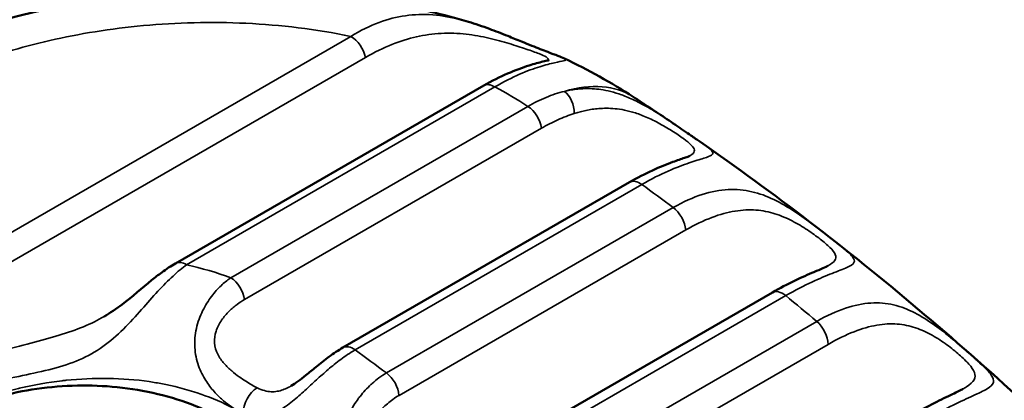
# Model space of a CAD drawing. Header units: millimetres. Extents: x 0 to 14369, y -869 to 2970.
# Tile 761 of 787: x 3843.73 to 3848.47, y 1916.6 to 1918.43. Entities that reach past the tile are written whole.
import ezdxf

# ---------------------------------------------------------------- set-up
doc = ezdxf.new("R2010")
doc.units = ezdxf.units.MM
doc.header["$LTSCALE"] = 10
doc.layers.add('Sichtbar (ISO)', color=7, linetype='Continuous', lineweight=50)
doc.layers.add('Sichtbar schmal (ISO)', color=7, linetype='Continuous', lineweight=35)

msp = doc.modelspace()

# ---------------------------------------------------------------- linework, layer by layer
at = {"layer": 'Sichtbar (ISO)'}
for p, q in [((3844.4832, 1917.2585), (3845.9653, 1918.1141)), ((3845.2875, 1916.8528), (3846.6663, 1917.6489)), ((3847.353, 1917.1183), (3845.9742, 1916.3222)), ((3848.2696, 1916.6543), (3848.2694, 1916.6542))]:
    msp.add_line(p, q, dxfattribs=at)
msp.add_ellipse((3846.1386, 1917.2215), major_axis=(0.5451, 0.8383), ratio=0.539871, start_param=0.000034, end_param=0.000047, dxfattribs=at)
for points, knots in [([(3842.7538, 1918.0678), (3843.0133, 1918.2176), (3843.3101, 1918.337), (3843.9246, 1918.5043), (3844.2485, 1918.5557), (3844.8897, 1918.5867), (3845.2146, 1918.5668), (3845.6483, 1918.486), (3845.7717, 1918.4565), (3845.892, 1918.4206)], [0.0000016, 0.0000016, 0.0000016, 0.0000016, 0.0994205, 0.0994205, 0.1958019, 0.1958019, 0.2920296, 0.2920296, 0.331125, 0.331125, 0.331125, 0.331125]), ([(3845.892, 1918.4206), (3845.9247, 1918.4108), (3845.9582, 1918.3995), (3846.0211, 1918.3763), (3846.0508, 1918.3646), (3846.1024, 1918.344), (3846.1247, 1918.3349), (3846.1635, 1918.3191), (3846.1805, 1918.3122), (3846.2243, 1918.2946), (3846.2506, 1918.2843), (3846.292, 1918.2685), (3846.3085, 1918.2624), (3846.3336, 1918.2528), (3846.3427, 1918.2492), (3846.3529, 1918.2444)], [0, 0, 0, 0, 0.01108616, 0.01108616, 0.02061416, 0.02061416, 0.02777834, 0.02777834, 0.03344393, 0.03344393, 0.04306933, 0.04306933, 0.05155938, 0.05155938, 0.05861666, 0.05861666, 0.05861666, 0.05861666]), ([(3845.9653, 1918.1141), (3846.0424, 1918.1586), (3846.1195, 1918.1912), (3846.2084, 1918.219), (3846.2313, 1918.225), (3846.2602, 1918.232), (3846.2691, 1918.234), (3846.2779, 1918.2362), (3846.28, 1918.2368), (3846.2802, 1918.2369), (3846.2802, 1918.2369), (3846.2802, 1918.2369)], [0, 0, 0, 0, 0.03187645, 0.03187645, 0.04439624, 0.04439624, 0.05134533, 0.05134533, 0.05524297, 0.05524297, 0.05534687, 0.05534687, 0.05534687, 0.05534687]), ([(3846.8866, 1917.9251), (3846.8731, 1917.9343), (3846.8596, 1917.9434), (3846.8326, 1917.9616), (3846.8191, 1917.9706), (3846.7921, 1917.9886), (3846.7785, 1917.9976), (3846.7515, 1918.0155), (3846.7379, 1918.0244), (3846.7108, 1918.0422), (3846.6973, 1918.0511), (3846.6837, 1918.0599)], [3.76482631, 3.76482631, 3.76482631, 3.76482631, 3.76959838, 3.76959838, 3.77437045, 3.77437045, 3.77914251, 3.77914251, 3.78391458, 3.78391458, 3.78868665, 3.78868665, 3.78868665, 3.78868665]), ([(3846.8881, 1917.9241), (3846.9141, 1917.9065), (3846.9392, 1917.8892), (3846.977, 1917.8632), (3846.9913, 1917.8534), (3847.0042, 1917.8445)], [0, 0, 0, 0, 0.0096929, 0.0096929, 0.01635865, 0.01635865, 0.01635865, 0.01635865]), ([(3849.546, 1915.605), (3849.3864, 1915.7782), (3849.2245, 1915.9472), (3848.8962, 1916.276), (3848.7299, 1916.4358), (3848.3935, 1916.7455), (3848.2234, 1916.8955), (3847.8799, 1917.1852), (3847.7065, 1917.3248), (3847.357, 1917.5931), (3847.1809, 1917.7219), (3847.0036, 1917.8449)], [3.4368341, 3.4368341, 3.4368341, 3.4368341, 3.4996718, 3.4996718, 3.5625094, 3.5625094, 3.625347, 3.625347, 3.6881846, 3.6881846, 3.7510223, 3.7510223, 3.7510223, 3.7510223]), ([(3846.6663, 1917.6489), (3846.7413, 1917.6922), (3846.8153, 1917.7248), (3846.8957, 1917.7543), (3846.9151, 1917.7608), (3846.9383, 1917.7688), (3846.9454, 1917.7713), (3846.9527, 1917.7741), (3846.9546, 1917.7749), (3846.9559, 1917.7755), (3846.9561, 1917.7756), (3846.9561, 1917.7756)], [0, 0, 0, 0, 0.03109112, 0.03109112, 0.04215075, 0.04215075, 0.04809061, 0.04809061, 0.05122467, 0.05122467, 0.05252387, 0.05252387, 0.05252387, 0.05252387]), ([(3844.139, 1917.0022), (3844.1691, 1917.0197), (3844.1982, 1917.0397), (3844.275, 1917.0984), (3844.322, 1917.1403), (3844.3841, 1917.1903), (3844.4003, 1917.2029), (3844.4387, 1917.2308), (3844.461, 1917.2456), (3844.4832, 1917.2585)], [0, 0, 0, 0, 0.01065283, 0.01065283, 0.02906053, 0.02906053, 0.03553935, 0.03553935, 0.0444647, 0.0444647, 0.0444647, 0.0444647]), ([(3847.353, 1917.1183), (3847.4263, 1917.1606), (3847.4979, 1917.1937), (3847.5691, 1917.2236), (3847.5837, 1917.2296), (3847.608, 1917.2399), (3847.618, 1917.2448), (3847.6205, 1917.2463)], [0, 0, 0, 0, 0.03052383, 0.03052383, 0.03936108, 0.03936108, 0.04864607, 0.04864607, 0.04864607, 0.04864607]), ([(3845.039, 1916.6688), (3845.0495, 1916.6748), (3845.0609, 1916.6825), (3845.0847, 1916.6998), (3845.0973, 1916.7097), (3845.1257, 1916.7327), (3845.1418, 1916.7462), (3845.1788, 1916.7766), (3845.2, 1916.7936), (3845.2433, 1916.8254), (3845.2656, 1916.8402), (3845.2875, 1916.8528)], [0, 0, 0, 0, 0.00467033, 0.00467033, 0.00956305, 0.00956305, 0.01575763, 0.01575763, 0.02400731, 0.02400731, 0.03277692, 0.03277692, 0.03277692, 0.03277692]), ([(3844.7938, 1916.459), (3844.7047, 1916.5206), (3844.5917, 1916.5744), (3844.3439, 1916.6475), (3844.2091, 1916.667), (3843.9565, 1916.6735), (3843.8218, 1916.6612), (3843.574, 1916.6048), (3843.4608, 1916.5607), (3843.3717, 1916.5093)], [-0.4541071, -0.4541071, -0.4541071, -0.4541071, -0.4161216, -0.4161216, -0.3781361, -0.3781361, -0.3403282, -0.3403282, -0.3025202, -0.3025202, -0.3025202, -0.3025202]), ([(3848.0279, 1916.53), (3848.0993, 1916.5713), (3848.1682, 1916.6047), (3848.2406, 1916.6392), (3848.2591, 1916.6482), (3848.2695, 1916.6542)], [0, 0, 0, 0, 0.02985926, 0.02985926, 0.04222354, 0.04222354, 0.04222354, 0.04222354])]:
    msp.add_open_spline(points, degree=3, knots=knots, dxfattribs=at)
for points in [[(3846.353, 1918.2444), (3846.4679, 1918.1898), (3846.5787, 1918.1282), (3846.6837, 1918.0599)], [(3846.8881, 1917.9241), (3846.8876, 1917.9244), (3846.8871, 1917.9248), (3846.8866, 1917.9251)]]:
    msp.add_open_spline(points, degree=3, dxfattribs=at)
at = {"layer": 'Sichtbar schmal (ISO)'}
for p, q in [((3845.3264, 1918.3506), (3843.277, 1917.1673)), ((3845.8214, 1918.3658), (3845.8214, 1918.3658)), ((3845.3962, 1918.2493), (3843.3468, 1917.0661)), ((3844.5364, 1917.2516), (3846.0184, 1918.1073)), ((3846.1778, 1918.0141), (3844.7496, 1917.1896)), ((3846.243, 1917.9091), (3844.8148, 1917.0846)), ((3845.3464, 1916.8421), (3846.7253, 1917.6382)), ((3845.4974, 1916.7311), (3846.8763, 1917.5272)), ((3845.5577, 1916.6231), (3846.9365, 1917.4191)), ((3847.4177, 1917.1031), (3846.0388, 1916.3071)), ((3846.1876, 1916.1832), (3847.5665, 1916.9792)), ((3844.1699, 1916.8858), (3844.1699, 1916.8858)), ((3846.2425, 1916.0728), (3847.6213, 1916.8688))]:
    msp.add_line(p, q, dxfattribs=at)
for centre, major_axis, ratio, start_param, end_param in [((3845.3278, 1918.2681), (-0.05, 0.0866), 0.57735, 4.183246, 5.517476), ((3846.0153, 1918.0275), (-0.05, 0.0866), 0.57735, 5.453238, 6.283142), ((3844.483, 1916.6588), (-2.3994, -0.3391), 0.715627, 3.832325, 3.921397), ((3846.1386, 1917.2215), (0.5451, 0.8384), 0.539871, 0.000013, 0.570024), ((3846.3318, 1917.9997), (-0.0226, 0.0974), 0.665199, 4.355878, 5.629183), ((3846.1734, 1917.9352), (-0.05, 0.0866), 0.57735, 4.101228, 5.435444), ((3846.7163, 1917.5623), (-0.05, 0.0866), 0.57735, 5.371204, 6.283185), ((3845.6442, 1908.4536), (-6.055, 10.4876), 0.57735, 5.353406, 5.371204), ((3846.8661, 1917.4523), (0.05, -0.0866), 0.57735, 0.877606, 2.211813), ((3844.5332, 1917.1719), (-0.05, 0.0866), 0.57735, 5.453254, 6.283239), ((3844.0481, 1916.2763), (1.5068, 0.0096), 0.683004, 1.082194, 1.236412), ((3844.7452, 1917.1106), (-0.05, 0.0866), 0.577348, 4.101226, 5.435451), ((3847.403, 1917.0317), (-0.05, 0.0866), 0.57735, 5.289174, 6.283185), ((3845.6442, 1908.4536), (-6.055, 10.4876), 0.57735, 5.271375, 5.289174), ((3847.5506, 1916.9088), (0.05, -0.0866), 0.57735, 0.795575, 2.129783), ((3845.3375, 1916.7662), (-0.05, 0.0866), 0.57735, 5.371204, 6.283188), ((3844.2654, 1907.6575), (6.055, -10.4876), 0.57735, 2.211813, 2.229612), ((3845.4872, 1916.6562), (0.05, -0.0866), 0.57735, 0.877606, 2.211813), ((3844.88, 1916.5756), (-0.0444, -0.0896), 0.613145, 3.889359, 5.442396)]:
    msp.add_ellipse(centre, major_axis=major_axis, ratio=ratio, start_param=start_param, end_param=end_param, dxfattribs=at)
for points, knots in [([(3843.1659, 1918.0626), (3843.2618, 1918.118), (3843.368, 1918.1683), (3843.4869, 1918.2134), (3843.6059, 1918.2586), (3843.7374, 1918.2987), (3843.8785, 1918.331), (3844.0196, 1918.3634), (3844.1701, 1918.388), (3844.3288, 1918.4026), (3844.4875, 1918.4172), (3844.6544, 1918.4216), (3844.8218, 1918.4137), (3844.9891, 1918.4059), (3845.1568, 1918.3857), (3845.3264, 1918.3506)], [0, 0, 0, 0, 0.2, 0.2, 0.2, 0.4, 0.4, 0.4, 0.6, 0.6, 0.6, 0.8, 0.8, 0.8, 1, 1, 1, 1]), ([(3845.892, 1918.4206), (3845.8801, 1918.4241), (3845.8681, 1918.4275), (3845.856, 1918.4307), (3845.8116, 1918.4422), (3845.7653, 1918.4508), (3845.7202, 1918.4544), (3845.675, 1918.458), (3845.631, 1918.4565), (3845.5885, 1918.4504), (3845.546, 1918.4443), (3845.505, 1918.4338), (3845.4617, 1918.4177), (3845.4183, 1918.4015), (3845.3726, 1918.3793), (3845.3264, 1918.3506)], [0.7151091, 0.7151091, 0.7151091, 0.7151091, 0.7333333, 0.7333333, 0.7333333, 0.8, 0.8, 0.8, 0.8666667, 0.8666667, 0.8666667, 0.9333333, 0.9333333, 0.9333333, 1, 1, 1, 1]), ([(3846.2727, 1918.2349), (3846.2741, 1918.2362), (3846.275, 1918.2375), (3846.2754, 1918.2389), (3846.2766, 1918.2429), (3846.2732, 1918.247), (3846.2655, 1918.2517), (3846.2578, 1918.2564), (3846.2458, 1918.2617), (3846.2297, 1918.268), (3846.2136, 1918.2743), (3846.1934, 1918.2816), (3846.1695, 1918.2897), (3846.1456, 1918.2978), (3846.118, 1918.3069), (3846.0876, 1918.316), (3846.0572, 1918.325), (3846.0241, 1918.3342), (3845.9895, 1918.3422), (3845.9549, 1918.3502), (3845.9187, 1918.3571), (3845.8802, 1918.3614), (3845.8418, 1918.3657), (3845.8011, 1918.3674), (3845.7608, 1918.3655), (3845.7205, 1918.3635), (3845.6805, 1918.3577), (3845.6414, 1918.3488), (3845.6024, 1918.34), (3845.5643, 1918.328), (3845.5239, 1918.3117), (3845.4834, 1918.2955), (3845.4405, 1918.2749), (3845.3962, 1918.2493)], [0.3116124, 0.3116124, 0.3116124, 0.3116124, 0.3333333, 0.3333333, 0.3333333, 0.4, 0.4, 0.4, 0.4666667, 0.4666667, 0.4666667, 0.5333333, 0.5333333, 0.5333333, 0.6, 0.6, 0.6, 0.6666667, 0.6666667, 0.6666667, 0.7333333, 0.7333333, 0.7333333, 0.8, 0.8, 0.8, 0.8666667, 0.8666667, 0.8666667, 0.9333333, 0.9333333, 0.9333333, 1, 1, 1, 1]), ([(3846.0184, 1918.1073), (3846.0614, 1918.1325), (3846.1012, 1918.1526), (3846.1373, 1918.1684), (3846.1734, 1918.1842), (3846.2058, 1918.1959), (3846.2341, 1918.2047), (3846.2623, 1918.2136), (3846.2865, 1918.2196), (3846.3058, 1918.2239), (3846.3252, 1918.2282), (3846.3397, 1918.231), (3846.3488, 1918.2332), (3846.3579, 1918.2355), (3846.3616, 1918.2374), (3846.3599, 1918.2399), (3846.359, 1918.2412), (3846.3566, 1918.2427), (3846.353, 1918.2444)], [0, 0, 0, 0, 0.0666667, 0.0666667, 0.0666667, 0.1333333, 0.1333333, 0.1333333, 0.2, 0.2, 0.2, 0.2666667, 0.2666667, 0.2666667, 0.3333333, 0.3333333, 0.3333333, 0.3671194, 0.3671194, 0.3671194, 0.3671194]), ([(3846.8866, 1917.9251), (3846.8661, 1917.939), (3846.8449, 1917.9532), (3846.8243, 1917.9665), (3846.7961, 1917.9848), (3846.7691, 1918.0012), (3846.7441, 1918.0153), (3846.719, 1918.0293), (3846.696, 1918.0409), (3846.6747, 1918.0505), (3846.6534, 1918.0601), (3846.6337, 1918.0678), (3846.6153, 1918.0739), (3846.5969, 1918.0801), (3846.5797, 1918.0848), (3846.5636, 1918.0884), (3846.5474, 1918.092), (3846.5323, 1918.0945), (3846.518, 1918.0963), (3846.5037, 1918.098), (3846.4903, 1918.0989), (3846.4776, 1918.0993), (3846.4648, 1918.0997), (3846.4528, 1918.0995), (3846.4415, 1918.0989), (3846.4301, 1918.0984), (3846.4193, 1918.0974), (3846.4091, 1918.0962), (3846.3988, 1918.0949), (3846.3891, 1918.0934), (3846.3799, 1918.0917), (3846.3706, 1918.09), (3846.3617, 1918.0881), (3846.3533, 1918.0861)], [0.4354526, 0.4354526, 0.4354526, 0.4354526, 0.4736842, 0.4736842, 0.4736842, 0.5263158, 0.5263158, 0.5263158, 0.5789474, 0.5789474, 0.5789474, 0.6315789, 0.6315789, 0.6315789, 0.6842105, 0.6842105, 0.6842105, 0.7368421, 0.7368421, 0.7368421, 0.7894737, 0.7894737, 0.7894737, 0.8421053, 0.8421053, 0.8421053, 0.8947368, 0.8947368, 0.8947368, 0.9473684, 0.9473684, 0.9473684, 1, 1, 1, 1]), ([(3846.3533, 1918.0861), (3846.3384, 1918.0826), (3846.3088, 1918.0742), (3846.2649, 1918.0579), (3846.2212, 1918.038), (3846.1922, 1918.0225), (3846.1778, 1918.0141)], [0.000001, 0.000001, 0.000001, 0.000001, 0.25, 0.5, 0.75, 1, 1, 1, 1]), ([(3846.9556, 1917.7754), (3846.9597, 1917.7778), (3846.9633, 1917.7802), (3846.9663, 1917.7825), (3846.9749, 1917.7894), (3846.9787, 1917.7961), (3846.9779, 1917.8035), (3846.977, 1917.8109), (3846.9717, 1917.819), (3846.9628, 1917.8281), (3846.9538, 1917.8372), (3846.9414, 1917.8473), (3846.9258, 1917.8588), (3846.9101, 1917.8702), (3846.8914, 1917.8829), (3846.8704, 1917.8961), (3846.8495, 1917.9093), (3846.8262, 1917.9229), (3846.8036, 1917.935), (3846.7811, 1917.9471), (3846.7591, 1917.9574), (3846.7385, 1917.9659), (3846.7179, 1917.9745), (3846.6987, 1917.9811), (3846.6808, 1917.9864), (3846.6628, 1917.9916), (3846.6461, 1917.9954), (3846.6304, 1917.9982), (3846.6146, 1918.0009), (3846.5998, 1918.0027), (3846.5858, 1918.0037), (3846.5719, 1918.0047), (3846.5587, 1918.005), (3846.5462, 1918.0048), (3846.5337, 1918.0045), (3846.5219, 1918.0038), (3846.5107, 1918.0027), (3846.4995, 1918.0017), (3846.4889, 1918.0002), (3846.4788, 1917.9986), (3846.4688, 1917.997), (3846.4592, 1917.9951), (3846.4501, 1917.9931), (3846.441, 1917.9911), (3846.4324, 1917.9889), (3846.4241, 1917.9867), (3846.4159, 1917.9845), (3846.408, 1917.9821), (3846.4004, 1917.9798)], [0.1924389, 0.1924389, 0.1924389, 0.1924389, 0.2105263, 0.2105263, 0.2105263, 0.2631579, 0.2631579, 0.2631579, 0.3157895, 0.3157895, 0.3157895, 0.3684211, 0.3684211, 0.3684211, 0.4210526, 0.4210526, 0.4210526, 0.4736842, 0.4736842, 0.4736842, 0.5263158, 0.5263158, 0.5263158, 0.5789474, 0.5789474, 0.5789474, 0.6315789, 0.6315789, 0.6315789, 0.6842105, 0.6842105, 0.6842105, 0.7368421, 0.7368421, 0.7368421, 0.7894737, 0.7894737, 0.7894737, 0.8421053, 0.8421053, 0.8421053, 0.8947368, 0.8947368, 0.8947368, 0.9473684, 0.9473684, 0.9473684, 1, 1, 1, 1]), ([(3846.4004, 1917.9798), (3846.3871, 1917.9756), (3846.3739, 1917.971), (3846.3608, 1917.9659), (3846.3476, 1917.9608), (3846.3345, 1917.9553), (3846.3214, 1917.9494), (3846.3082, 1917.9435), (3846.2952, 1917.9372), (3846.2821, 1917.9305), (3846.2691, 1917.9238), (3846.256, 1917.9166), (3846.243, 1917.9091)], [0.0000003, 0.0000003, 0.0000003, 0.0000003, 0.25, 0.25, 0.25, 0.5, 0.5, 0.5, 0.75, 0.75, 0.75, 1, 1, 1, 1]), ([(3846.7253, 1917.6382), (3846.7716, 1917.6649), (3846.8142, 1917.6861), (3846.8522, 1917.7029), (3846.8902, 1917.7197), (3846.9237, 1917.7321), (3846.9524, 1917.7419), (3846.9811, 1917.7516), (3847.0048, 1917.7586), (3847.0231, 1917.7643), (3847.0413, 1917.7701), (3847.0541, 1917.7747), (3847.0609, 1917.7796), (3847.0677, 1917.7845), (3847.0687, 1917.7897), (3847.0643, 1917.7964), (3847.0599, 1917.8031), (3847.0502, 1917.8113), (3847.0363, 1917.8216), (3847.0273, 1917.8283), (3847.0166, 1917.8359), (3847.0042, 1917.8445)], [0, 0, 0, 0, 0.0526316, 0.0526316, 0.0526316, 0.1052632, 0.1052632, 0.1052632, 0.1578947, 0.1578947, 0.1578947, 0.2105263, 0.2105263, 0.2105263, 0.2631579, 0.2631579, 0.2631579, 0.3157895, 0.3157895, 0.3157895, 0.3501152, 0.3501152, 0.3501152, 0.3501152]), ([(3846.8763, 1917.5272), (3846.9252, 1917.5554), (3846.9718, 1917.576), (3847.0157, 1917.5901), (3847.0596, 1917.6042), (3847.1008, 1917.6117), (3847.1403, 1917.6137), (3847.1798, 1917.6156), (3847.2176, 1917.612), (3847.2541, 1917.6035), (3847.2907, 1917.5951), (3847.3261, 1917.5819), (3847.3604, 1917.5654), (3847.3947, 1917.5488), (3847.4279, 1917.5291), (3847.4598, 1917.5081), (3847.4916, 1917.4871), (3847.5221, 1917.465), (3847.5508, 1917.4435), (3847.5794, 1917.422), (3847.6063, 1917.4012), (3847.6307, 1917.3821), (3847.6552, 1917.363), (3847.6772, 1917.3456), (3847.6955, 1917.3303), (3847.7139, 1917.3149), (3847.7287, 1917.3018), (3847.7377, 1917.2907), (3847.7466, 1917.2795), (3847.7498, 1917.2705), (3847.7456, 1917.2624), (3847.7413, 1917.2543), (3847.7296, 1917.2469), (3847.7114, 1917.2387), (3847.6932, 1917.2305), (3847.6686, 1917.2214), (3847.6402, 1917.2102), (3847.6118, 1917.1989), (3847.5797, 1917.1857), (3847.5427, 1917.1685), (3847.5056, 1917.1512), (3847.4636, 1917.1296), (3847.4177, 1917.1031)], [0, 0, 0, 0, 0.071429, 0.071429, 0.071429, 0.142857, 0.142857, 0.142857, 0.214286, 0.214286, 0.214286, 0.285714, 0.285714, 0.285714, 0.357143, 0.357143, 0.357143, 0.428571, 0.428571, 0.428571, 0.5, 0.5, 0.5, 0.571429, 0.571429, 0.571429, 0.642857, 0.642857, 0.642857, 0.714286, 0.714286, 0.714286, 0.785714, 0.785714, 0.785714, 0.857143, 0.857143, 0.857143, 0.928571, 0.928571, 0.928571, 1, 1, 1, 1]), ([(3846.9365, 1917.4191), (3846.9809, 1917.4448), (3847.0226, 1917.4645), (3847.0619, 1917.4794), (3847.1013, 1917.4943), (3847.1383, 1917.5044), (3847.1735, 1917.5101), (3847.2087, 1917.5159), (3847.242, 1917.5173), (3847.274, 1917.5149), (3847.3059, 1917.5125), (3847.3364, 1917.5062), (3847.3656, 1917.4971), (3847.3947, 1917.488), (3847.4224, 1917.476), (3847.4484, 1917.4626), (3847.4745, 1917.4492), (3847.4989, 1917.4344), (3847.5214, 1917.4195), (3847.544, 1917.4047), (3847.5646, 1917.3897), (3847.5828, 1917.3755), (3847.6011, 1917.3613), (3847.617, 1917.3479), (3847.6296, 1917.3353), (3847.6422, 1917.3227), (3847.6515, 1917.3112), (3847.6557, 1917.3007), (3847.66, 1917.2901), (3847.6592, 1917.2806), (3847.6521, 1917.2711), (3847.646, 1917.2629), (3847.6353, 1917.2548), (3847.6205, 1917.2463)], [0, 0, 0, 0, 0.0714286, 0.0714286, 0.0714286, 0.1428571, 0.1428571, 0.1428571, 0.2142857, 0.2142857, 0.2142857, 0.2857143, 0.2857143, 0.2857143, 0.3571429, 0.3571429, 0.3571429, 0.4285714, 0.4285714, 0.4285714, 0.5, 0.5, 0.5, 0.5714286, 0.5714286, 0.5714286, 0.6428571, 0.6428571, 0.6428571, 0.7142857, 0.7142857, 0.7142857, 0.7756128, 0.7756128, 0.7756128, 0.7756128]), ([(3843.3798, 1916.6013), (3843.408, 1916.6175), (3843.4401, 1916.6331), (3843.4773, 1916.6476), (3843.5146, 1916.662), (3843.557, 1916.6751), (3843.6028, 1916.6867), (3843.6487, 1916.6983), (3843.6979, 1916.7084), (3843.7471, 1916.7186), (3843.7963, 1916.7287), (3843.8454, 1916.739), (3843.8913, 1916.751), (3843.9372, 1916.763), (3843.9798, 1916.7769), (3844.0199, 1916.7944), (3844.0601, 1916.8118), (3844.0978, 1916.8329), (3844.1331, 1916.8578), (3844.1684, 1916.8828), (3844.2013, 1916.9116), (3844.2323, 1916.9423), (3844.2634, 1916.973), (3844.2926, 1917.0055), (3844.32, 1917.0365), (3844.3475, 1917.0675), (3844.3733, 1917.097), (3844.3983, 1917.1242), (3844.4234, 1917.1514), (3844.4477, 1917.1762), (3844.4708, 1917.1976), (3844.494, 1917.2189), (3844.5159, 1917.2369), (3844.5364, 1917.2516)], [0, 0, 0, 0, 0.090909, 0.090909, 0.090909, 0.181818, 0.181818, 0.181818, 0.272727, 0.272727, 0.272727, 0.363636, 0.363636, 0.363636, 0.454545, 0.454545, 0.454545, 0.545455, 0.545455, 0.545455, 0.636364, 0.636364, 0.636364, 0.727273, 0.727273, 0.727273, 0.818182, 0.818182, 0.818182, 0.909091, 0.909091, 0.909091, 1, 1, 1, 1]), ([(3844.7496, 1917.1896), (3844.7363, 1917.1806), (3844.7221, 1917.1697), (3844.7073, 1917.1561), (3844.6924, 1917.1424), (3844.6769, 1917.1261), (3844.6616, 1917.1068), (3844.6464, 1917.0875), (3844.6315, 1917.0652), (3844.6183, 1917.0399), (3844.6051, 1917.0147), (3844.5936, 1916.9863), (3844.586, 1916.9567), (3844.5783, 1916.927), (3844.5745, 1916.8961), (3844.5752, 1916.8652), (3844.5759, 1916.8344), (3844.5814, 1916.8036), (3844.59, 1916.7761), (3844.5986, 1916.7487), (3844.6104, 1916.7244), (3844.6231, 1916.7032), (3844.6358, 1916.6819), (3844.6495, 1916.6637), (3844.6632, 1916.6477), (3844.6769, 1916.6317), (3844.6906, 1916.6179), (3844.7037, 1916.606), (3844.7168, 1916.5941), (3844.7293, 1916.5841), (3844.7414, 1916.5753), (3844.7534, 1916.5665), (3844.7649, 1916.5589), (3844.7759, 1916.5526)], [0, 0, 0, 0, 0.090909, 0.090909, 0.090909, 0.181818, 0.181818, 0.181818, 0.272727, 0.272727, 0.272727, 0.363636, 0.363636, 0.363636, 0.454545, 0.454545, 0.454545, 0.545455, 0.545455, 0.545455, 0.636364, 0.636364, 0.636364, 0.727273, 0.727273, 0.727273, 0.818182, 0.818182, 0.818182, 0.909091, 0.909091, 0.909091, 1, 1, 1, 1]), ([(3844.8148, 1917.0846), (3844.8036, 1917.0781), (3844.7918, 1917.0705), (3844.7794, 1917.0612), (3844.7669, 1917.0519), (3844.7538, 1917.0409), (3844.7409, 1917.0282), (3844.7281, 1917.0155), (3844.7155, 1917.0011), (3844.7044, 1916.9849), (3844.6934, 1916.9687), (3844.6839, 1916.9508), (3844.6778, 1916.9323), (3844.6717, 1916.9138), (3844.669, 1916.8947), (3844.6704, 1916.8757), (3844.6719, 1916.8568), (3844.6776, 1916.838), (3844.686, 1916.8211), (3844.6944, 1916.8043), (3844.7054, 1916.7893), (3844.717, 1916.7761), (3844.7287, 1916.7628), (3844.741, 1916.7512), (3844.7531, 1916.7408), (3844.7653, 1916.7303), (3844.7773, 1916.7211), (3844.7886, 1916.7129), (3844.8, 1916.7047), (3844.8107, 1916.6975), (3844.8209, 1916.6909), (3844.8311, 1916.6844), (3844.8409, 1916.6785), (3844.8499, 1916.6733), (3844.859, 1916.6682), (3844.8674, 1916.6637), (3844.8753, 1916.6598)], [0, 0, 0, 0, 0.0833333, 0.0833333, 0.0833333, 0.1666667, 0.1666667, 0.1666667, 0.25, 0.25, 0.25, 0.3333333, 0.3333333, 0.3333333, 0.4166667, 0.4166667, 0.4166667, 0.5, 0.5, 0.5, 0.5833333, 0.5833333, 0.5833333, 0.6666667, 0.6666667, 0.6666667, 0.75, 0.75, 0.75, 0.8333333, 0.8333333, 0.8333333, 0.9166667, 0.9166667, 0.9166667, 1, 1, 1, 1]), ([(3847.5665, 1916.9792), (3847.6154, 1917.0075), (3847.6616, 1917.0283), (3847.7047, 1917.0427), (3847.7479, 1917.0572), (3847.7881, 1917.0652), (3847.8264, 1917.0676), (3847.8647, 1917.07), (3847.9011, 1917.0668), (3847.9361, 1917.0586), (3847.9712, 1917.0504), (3848.0049, 1917.0373), (3848.0376, 1917.0205), (3848.0703, 1917.0038), (3848.102, 1916.9835), (3848.1325, 1916.9617), (3848.1629, 1916.94), (3848.1921, 1916.9167), (3848.2198, 1916.8938), (3848.2475, 1916.8708), (3848.2736, 1916.8482), (3848.2976, 1916.8271), (3848.3216, 1916.806), (3848.3434, 1916.7864), (3848.3619, 1916.7686), (3848.3804, 1916.7508), (3848.3956, 1916.735), (3848.4053, 1916.7212), (3848.4149, 1916.7075), (3848.4191, 1916.6958), (3848.4159, 1916.6851), (3848.4128, 1916.6745), (3848.4023, 1916.6647), (3848.3853, 1916.6545), (3848.3684, 1916.6443), (3848.3449, 1916.6335), (3848.3174, 1916.621), (3848.29, 1916.6084), (3848.2587, 1916.5943), (3848.2222, 1916.5763), (3848.1858, 1916.5584), (3848.144, 1916.5365), (3848.0981, 1916.5099)], [0, 0, 0, 0, 0.071429, 0.071429, 0.071429, 0.142857, 0.142857, 0.142857, 0.214286, 0.214286, 0.214286, 0.285714, 0.285714, 0.285714, 0.357143, 0.357143, 0.357143, 0.428571, 0.428571, 0.428571, 0.5, 0.5, 0.5, 0.571429, 0.571429, 0.571429, 0.642857, 0.642857, 0.642857, 0.714286, 0.714286, 0.714286, 0.785714, 0.785714, 0.785714, 0.857143, 0.857143, 0.857143, 0.928571, 0.928571, 0.928571, 1, 1, 1, 1]), ([(3843.3274, 1916.7063), (3843.3588, 1916.7244), (3843.3935, 1916.7423), (3843.4332, 1916.76), (3843.473, 1916.7776), (3843.5179, 1916.7949), (3843.5655, 1916.8109), (3843.6132, 1916.8269), (3843.6636, 1916.8416), (3843.7134, 1916.8553), (3843.7631, 1916.8689), (3843.8121, 1916.8815), (3843.8574, 1916.8939), (3843.9028, 1916.9064), (3843.9445, 1916.9187), (3843.9836, 1916.9323), (3844.0226, 1916.9459), (3844.059, 1916.9608), (3844.0929, 1916.9776), (3844.1088, 1916.9854), (3844.1241, 1916.9937), (3844.139, 1917.0022)], [0.0000002, 0.0000002, 0.0000002, 0.0000002, 0.0909091, 0.0909091, 0.0909091, 0.1818182, 0.1818182, 0.1818182, 0.2727273, 0.2727273, 0.2727273, 0.3636364, 0.3636364, 0.3636364, 0.4545455, 0.4545455, 0.4545455, 0.5454545, 0.5454545, 0.5454545, 0.588021, 0.588021, 0.588021, 0.588021]), ([(3847.6213, 1916.8688), (3847.6657, 1916.8945), (3847.7071, 1916.9143), (3847.7459, 1916.9295), (3847.7848, 1916.9446), (3847.8211, 1916.955), (3847.8555, 1916.961), (3847.8899, 1916.967), (3847.9223, 1916.9687), (3847.9532, 1916.9664), (3847.9841, 1916.9641), (3848.0135, 1916.9578), (3848.0416, 1916.9485), (3848.0696, 1916.9391), (3848.0962, 1916.9267), (3848.1213, 1916.9126), (3848.1464, 1916.8986), (3848.1699, 1916.8829), (3848.1918, 1916.8669), (3848.2136, 1916.8509), (3848.2337, 1916.8346), (3848.2516, 1916.8189), (3848.2695, 1916.8032), (3848.2853, 1916.7881), (3848.2979, 1916.7738), (3848.3106, 1916.7594), (3848.3201, 1916.746), (3848.3248, 1916.7335), (3848.3295, 1916.721), (3848.3293, 1916.7096), (3848.3229, 1916.6983), (3848.3166, 1916.6869), (3848.304, 1916.6759), (3848.2861, 1916.6643), (3848.281, 1916.661), (3848.2755, 1916.6577), (3848.2696, 1916.6543)], [0, 0, 0, 0, 0.0714286, 0.0714286, 0.0714286, 0.1428571, 0.1428571, 0.1428571, 0.2142857, 0.2142857, 0.2142857, 0.2857143, 0.2857143, 0.2857143, 0.3571429, 0.3571429, 0.3571429, 0.4285714, 0.4285714, 0.4285714, 0.5, 0.5, 0.5, 0.5714286, 0.5714286, 0.5714286, 0.6428571, 0.6428571, 0.6428571, 0.7142857, 0.7142857, 0.7142857, 0.7857143, 0.7857143, 0.7857143, 0.8060646, 0.8060646, 0.8060646, 0.8060646]), ([(3844.8095, 1916.5362), (3844.8263, 1916.5289), (3844.8422, 1916.5244), (3844.8572, 1916.5221), (3844.8723, 1916.5199), (3844.8867, 1916.5198), (3844.9004, 1916.5214), (3844.9142, 1916.523), (3844.9275, 1916.5263), (3844.9403, 1916.5309), (3844.9531, 1916.5355), (3844.9655, 1916.5414), (3844.9775, 1916.5481), (3844.9896, 1916.5548), (3845.0012, 1916.5623), (3845.0126, 1916.5703), (3845.0239, 1916.5783), (3845.0349, 1916.5868), (3845.0455, 1916.5954), (3845.0561, 1916.604), (3845.0664, 1916.6127), (3845.0762, 1916.6214), (3845.0861, 1916.63), (3845.0957, 1916.6386), (3845.105, 1916.6471), (3845.1144, 1916.6556), (3845.1236, 1916.664), (3845.1328, 1916.6724), (3845.142, 1916.6809), (3845.1512, 1916.6893), (3845.1604, 1916.6977), (3845.1696, 1916.7061), (3845.1789, 1916.7145), (3845.1883, 1916.7228), (3845.1977, 1916.7312), (3845.2072, 1916.7395), (3845.2168, 1916.7477), (3845.2265, 1916.7559), (3845.2362, 1916.7641), (3845.2463, 1916.7721), (3845.2563, 1916.7802), (3845.2666, 1916.7883), (3845.2773, 1916.7962), (3845.288, 1916.8041), (3845.2991, 1916.812), (3845.3106, 1916.8197), (3845.3221, 1916.8274), (3845.3341, 1916.835), (3845.3464, 1916.8421)], [0, 0, 0, 0, 0.0625, 0.0625, 0.0625, 0.125, 0.125, 0.125, 0.1875, 0.1875, 0.1875, 0.25, 0.25, 0.25, 0.3125, 0.3125, 0.3125, 0.375, 0.375, 0.375, 0.4375, 0.4375, 0.4375, 0.5, 0.5, 0.5, 0.5625, 0.5625, 0.5625, 0.625, 0.625, 0.625, 0.6875, 0.6875, 0.6875, 0.75, 0.75, 0.75, 0.8125, 0.8125, 0.8125, 0.875, 0.875, 0.875, 0.9375, 0.9375, 0.9375, 1, 1, 1, 1]), ([(3845.4353, 1916.0684), (3845.4261, 1916.0756), (3845.4172, 1916.0834), (3845.4085, 1916.0916), (3845.3942, 1916.1053), (3845.3804, 1916.1203), (3845.3673, 1916.1369), (3845.3574, 1916.1496), (3845.3479, 1916.1633), (3845.339, 1916.1777), (3845.3291, 1916.1937), (3845.3201, 1916.2107), (3845.3123, 1916.2284), (3845.304, 1916.2474), (3845.2972, 1916.2671), (3845.2921, 1916.2875), (3845.2882, 1916.3034), (3845.2853, 1916.3196), (3845.2836, 1916.3359), (3845.281, 1916.3602), (3845.2808, 1916.3847), (3845.2832, 1916.4086), (3845.2845, 1916.4213), (3845.2865, 1916.4339), (3845.289, 1916.4461), (3845.2943, 1916.4722), (3845.3024, 1916.4969), (3845.3119, 1916.5195), (3845.3153, 1916.5275), (3845.3189, 1916.5352), (3845.3226, 1916.5426), (3845.3343, 1916.5661), (3845.3473, 1916.5871), (3845.3613, 1916.6063), (3845.3643, 1916.6104), (3845.3674, 1916.6145), (3845.3705, 1916.6185), (3845.3865, 1916.639), (3845.4035, 1916.6576), (3845.4224, 1916.6752), (3845.4242, 1916.6769), (3845.4261, 1916.6786), (3845.428, 1916.6803), (3845.4492, 1916.6993), (3845.4727, 1916.7168), (3845.4974, 1916.7311)], [0, 0, 0, 0, 0.0470886, 0.0470886, 0.0470886, 0.125, 0.125, 0.125, 0.1842574, 0.1842574, 0.1842574, 0.25, 0.25, 0.25, 0.3201706, 0.3201706, 0.3201706, 0.375, 0.375, 0.375, 0.4565145, 0.4565145, 0.4565145, 0.5, 0.5, 0.5, 0.5925514, 0.5925514, 0.5925514, 0.625, 0.625, 0.625, 0.7277487, 0.7277487, 0.7277487, 0.75, 0.75, 0.75, 0.8638563, 0.8638563, 0.8638563, 0.875, 0.875, 0.875, 1, 1, 1, 1]), ([(3843.3737, 1916.5189), (3843.4227, 1916.5472), (3843.4774, 1916.5732), (3843.5366, 1916.5963), (3843.5959, 1916.6194), (3843.6597, 1916.6396), (3843.7271, 1916.6561), (3843.731, 1916.657), (3843.7349, 1916.658), (3843.7388, 1916.6589), (3843.8027, 1916.674), (3843.8697, 1916.6859), (3843.9379, 1916.6937), (3843.9442, 1916.6944), (3843.9504, 1916.6951), (3843.9567, 1916.6958), (3844.0231, 1916.7026), (3844.0905, 1916.7058), (3844.1584, 1916.7048), (3844.167, 1916.7046), (3844.1756, 1916.7045), (3844.1842, 1916.7042), (3844.2501, 1916.7022), (3844.3162, 1916.6962), (3844.3809, 1916.6856), (3844.3914, 1916.6839), (3844.4019, 1916.682), (3844.4123, 1916.6801), (3844.4745, 1916.6685), (3844.5349, 1916.6526), (3844.5919, 1916.6336), (3844.6034, 1916.6298), (3844.6148, 1916.6258), (3844.626, 1916.6217), (3844.6795, 1916.6021), (3844.7297, 1916.5793), (3844.7759, 1916.5526)], [0, 0, 0, 0, 0.142857, 0.142857, 0.142857, 0.285714, 0.285714, 0.285714, 0.293955, 0.293955, 0.293955, 0.428571, 0.428571, 0.428571, 0.440961, 0.440961, 0.440961, 0.571429, 0.571429, 0.571429, 0.587915, 0.587915, 0.587915, 0.714286, 0.714286, 0.714286, 0.734831, 0.734831, 0.734831, 0.857143, 0.857143, 0.857143, 0.88193, 0.88193, 0.88193, 1, 1, 1, 1]), ([(3844.8753, 1916.6598), (3844.8877, 1916.6536), (3844.8996, 1916.6491), (3844.9108, 1916.6461), (3844.922, 1916.643), (3844.9326, 1916.6414), (3844.9427, 1916.6409), (3844.9529, 1916.6404), (3844.9626, 1916.6411), (3844.972, 1916.6427), (3844.9814, 1916.6443), (3844.9905, 1916.6468), (3844.9993, 1916.65), (3845.0081, 1916.6531), (3845.0166, 1916.6569), (3845.0249, 1916.6611), (3845.0297, 1916.6636), (3845.0344, 1916.6661), (3845.039, 1916.6688)], [0, 0, 0, 0, 0.0625, 0.0625, 0.0625, 0.125, 0.125, 0.125, 0.1875, 0.1875, 0.1875, 0.25, 0.25, 0.25, 0.3125, 0.3125, 0.3125, 0.348631, 0.348631, 0.348631, 0.348631]), ([(3845.747, 1916.1646), (3845.7462, 1916.1642), (3845.7228, 1916.1508), (3845.6778, 1916.1306), (3845.6148, 1916.1293), (3845.5561, 1916.1535), (3845.4981, 1916.1963), (3845.4429, 1916.2565), (3845.404, 1916.3297), (3845.3953, 1916.4098), (3845.4182, 1916.4829), (3845.4553, 1916.5384), (3845.4996, 1916.5839), (3845.5372, 1916.6113), (3845.5577, 1916.6231)], [0.2118821, 0.2118821, 0.2118821, 0.2118821, 0.2142857, 0.2857143, 0.3571429, 0.4285714, 0.5, 0.5714286, 0.6428571, 0.7142857, 0.7857143, 0.8571429, 0.9285714, 1, 1, 1, 1])]:
    msp.add_open_spline(points, degree=3, knots=knots, dxfattribs=at)

doc.saveas('drawing.dxf')
